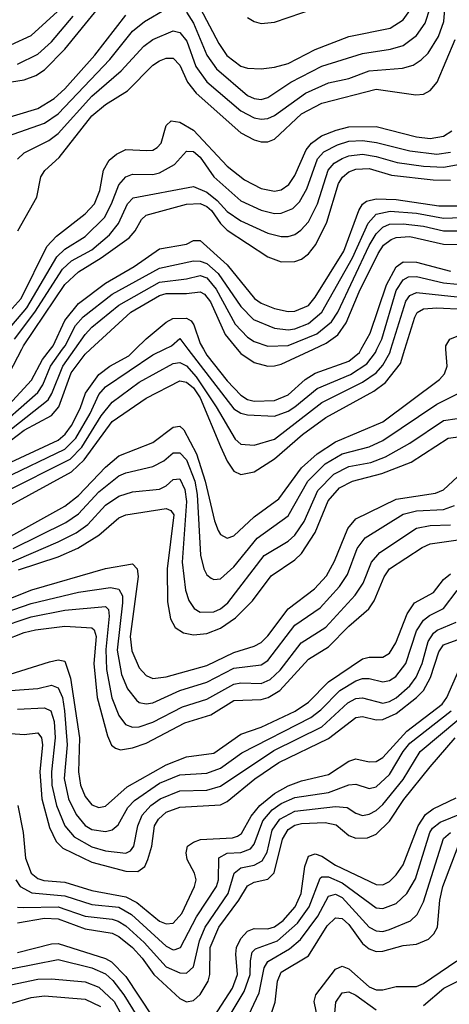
# Model space of a CAD drawing. Header units: inches. Extents: x 501365 to 657855, y 482276 to 547543.
# Tile 634 of 656: x 611956 to 613227, y 508062 to 510975. Entities that reach past the tile are written whole.
import ezdxf

# ---------------------------------------------------------------- set-up
doc = ezdxf.new("R2010")
doc.units = ezdxf.units.IN
doc.header["$MEASUREMENT"] = 0
doc.layers.add('A6510', color=7, linetype='Continuous')
doc.layers.add('A6511', color=7, linetype='Continuous')

msp = doc.modelspace()

# ---------------------------------------------------------------- linework, layer by layer
at = {"layer": 'A6510', "color": 5}
for points, elevation in [([(611073.4, 510000), (611110, 509968.2), (611190, 509927.7), (611213.2, 509910), (611266.3, 509850), (611330.5, 509750.5), (611375.7, 509670), (611430, 509621.6), (611470, 509601.7), (611496.7, 509596.7), (611563.3, 509596.7), (611590, 509602.6), (611650, 509638.4), (611690, 509650.4), (611750, 509659.9), (611790, 509674.5), (611889.3, 509730.7), (612040.2, 509850), (612051.5, 509868.5), (612083.5, 509950), (612119, 510000)], 4140), ([(611123, 510000), (611132.1, 509992.1), (611210, 509950.7), (611250, 509912), (611342.2, 509782.2), (611390, 509698.2), (611412.1, 509672), (611470, 509635.4), (611510, 509624.3), (611570, 509632.1), (611633.5, 509666.5), (611750, 509695.1), (611830, 509727.9), (611870.4, 509749.6), (612010, 509872.1), (612025.3, 509894.7), (612047.7, 509950), (612083.4, 510000)], 4160), ([(611184.5, 510000), (611210, 509985), (611265.1, 509930), (611324.7, 509844.7), (611371.4, 509791.4), (611430, 509701.9), (611470, 509672), (611510, 509659), (611550, 509660.8), (611570, 509666.9), (611630, 509698.4), (611750, 509732), (611850, 509772.4), (611924.6, 509835.3), (611991.8, 509908.1), (612024.2, 509970), (612047.5, 510000)], 4180), ([(611259.6, 510000), (611268.1, 509988.1), (611308.3, 509948.3), (611350, 509897.2), (611405, 509845), (611470, 509757.5), (611490, 509742.4), (611530, 509731.1), (611570, 509739.1), (611770, 509809.2), (611890, 509888.3), (611926.2, 509930), (611962.9, 510000)], 4220), ([(611729.9, 509430), (612110, 509637.3), (612147, 509673), (612230, 509785.7), (612330, 509855.6), (612430, 509906.7), (612450, 509902.7), (612470, 509885.3), (612490, 509855.8), (612550, 509711.9), (612570, 509669), (612590, 509639.1), (612610, 509629.4), (612650, 509637.2), (612710, 509676.1), (612792.2, 509747.8), (612862, 509798), (613003.8, 509876.2), (613038.2, 509901.8), (613082.2, 509957.8), (613095.5, 510000)], 4020), ([(611907.3, 509712.7), (611970, 509760.3), (612050, 509803.5), (612072.1, 509830), (612108.5, 509930), (612150, 509985.2), (612166, 510000)], 4120), ([(611910, 509576.4), (612105.5, 509674.5), (612139.9, 509710), (612197.5, 509802.4), (612230, 509843), (612310, 509902.8), (612410, 509957.8), (612430, 509960.5), (612450, 509950.9), (612478.1, 509918.1), (612537.7, 509830), (612593.5, 509733.5), (612610, 509718.6), (612650, 509716), (612710, 509733.8), (612850, 509842.1), (612970, 509902.3), (613010, 509930.1), (613030, 509952.5), (613051, 509989), (613054.3, 510000)], 4040), ([(611910, 509617.9), (612090, 509704.4), (612122.7, 509737.3), (612164.5, 509810), (612190, 509865.8), (612210, 509888.8), (612350, 509983.7), (612384.4, 510000)], 4060), ([(611930, 509665.7), (612070, 509731.3), (612091.2, 509748.8), (612110, 509774.3), (612135.6, 509824.4), (612150.7, 509870), (612190, 509925.5), (612223.1, 509950), (612279.1, 509980.9), (612298.8, 510000)], 4080), ([(611930, 509447), (612090, 509536), (612130, 509567.5), (612210, 509650.6), (612250, 509684.9), (612350, 509724.2), (612410, 509769), (612430, 509772.2), (612441.4, 509761.4), (612479.6, 509690), (612505.2, 509610), (612532.4, 509492.4), (612543.2, 509463.2), (612550, 509451.4), (612570, 509440.8), (612590, 509447.5), (612650, 509503.9), (612722.3, 509557.7), (612790, 509648.9), (612835.9, 509690), (612890, 509725.6), (613030, 509785.5), (613197.5, 509910), (613212.7, 509927.3), (613220.1, 509950), (613216.7, 510000)], 3980), ([(612454, 510000), (612590, 509823.2), (612610, 509810.5), (612630, 509805.6), (612710, 509801.7), (612750, 509816.6), (612770, 509829.3), (612836.2, 509883.8), (612934.7, 509925.3), (612982.9, 509957.1), (613008, 509990), (613012.8, 510000)], 4060), ([(612500, 510000), (612510, 509982.8), (612570, 509906), (612610, 509864.3), (612630, 509851.7), (612650, 509846.6), (612710, 509847.9), (612750, 509864.9), (612800.2, 509910), (612830, 509929.3), (612930, 509964.4), (612961, 509990), (612966.6, 510000)], 4080), ([(612599.6, 510000), (612610, 509987.5), (612650, 509960.5), (612690, 509950.1), (612710, 509950.6), (612730, 509955.8), (612825, 510000)], 4120), ([(611936.8, 509410), (612092.7, 509487.3), (612130, 509513.1), (612190, 509578.2), (612250, 509625.1), (612270, 509633.8), (612350, 509653.1), (612382.7, 509670), (612410, 509693.6), (612430, 509693.3), (612450, 509673), (612474.6, 509610), (612481.1, 509570), (612491, 509391), (612500.6, 509350), (612510, 509332), (612522.6, 509322.6), (612530, 509318.6), (612550, 509320.4), (612590, 509356.2), (612658.9, 509441.1), (612750, 509507), (612808.9, 509610), (612859.5, 509660.6), (612910, 509690), (612990, 509710.9), (613030, 509729.8), (613190, 509837.6), (613264.9, 509875.1)], 3960), ([(611830, 509326.3), (612070.1, 509430.1), (612123, 509457), (612158.2, 509481.8), (612210, 509538.3), (612250, 509565.4), (612290, 509577.8), (612370, 509586.4), (612390, 509595.4), (612410, 509614.4), (612430, 509616.4), (612444.7, 509584.7), (612449.5, 509549.5), (612437.3, 509370), (612447.1, 509287.1), (612457, 509257), (612472.5, 509232.5), (612490, 509222.3), (612530, 509222.6), (612550, 509231.6), (612572, 509250), (612679.5, 509390), (612750, 509432.3), (612770.3, 509449.7), (612797.3, 509490), (612838.4, 509581.6), (612884.8, 509630), (612930, 509652.9), (612994.7, 509665.3), (613038, 509682), (613110, 509721.9), (613210, 509789.5), (613290, 509801.4)], 3940), ([(611952.8, 509347.2), (612070, 509385.3), (612128.8, 509411.2), (612190, 509449.8), (612250, 509501.5), (612270.5, 509509.5), (612390, 509528.6), (612403.2, 509523.2), (612411.7, 509510), (612392.2, 509350), (612393, 509253), (612402.2, 509202.2), (612416.6, 509176.6), (612441, 509161), (612470, 509154.5), (612510, 509158.7), (612550, 509174.4), (612594.6, 509205.4), (612644.4, 509255.6), (612700.1, 509330), (612770, 509376.6), (612790, 509395.3), (612830, 509457.5), (612868.1, 509551.9), (612901.9, 509590), (612940.2, 509610), (613027.5, 509632.5), (613114.4, 509665.6), (613222.9, 509737.1), (613290, 509746.1)], 3920), ([(611870, 509239.9), (611992.2, 509287.7), (612210, 509350.9), (612290, 509364.8), (612303.9, 509350), (612307.1, 509327.1), (612283.5, 509150), (612287.8, 509107.8), (612310, 509057.2), (612330, 509035.1), (612350, 509026.2), (612390, 509030.7), (612510, 509064.2), (612590, 509103), (612650, 509121.9), (612670, 509132.5), (612690, 509151.6), (612750, 509231.8), (612828.5, 509291.5), (612863.2, 509330), (612887.4, 509372.6), (612926.7, 509470), (612950, 509498.4), (613070, 509556.7), (613185.9, 509574.1), (613210, 509583.6), (613264.5, 509635.5)], 3880), ([(611890, 509212.9), (611990, 509247.7), (612130, 509281.5), (612225, 509295.1), (612250, 509290.4), (612260.5, 509270), (612260.4, 509250), (612244.8, 509110), (612257.9, 509037.9), (612275.5, 508995.5), (612301.3, 508961.3), (612310, 508954.7), (612330, 508950.5), (612350, 508954), (612430, 508989.8), (612510, 509015.4), (612590, 509056), (612670, 509066.4), (612690, 509079.2), (612770, 509183.4), (612844.8, 509235.2), (612901.8, 509298.2), (612926.1, 509333.9), (612954.5, 509410), (612977.9, 509442), (613090, 509511.5), (613130, 509521.8), (613210, 509526.1), (613242.3, 509537.7)], 3860), ([(611890, 509174.4), (611990, 509208.5), (612090, 509227.5), (612210, 509239.1), (612218.8, 509230), (612221.4, 509210), (612211.2, 509111.2), (612212.6, 509052.6), (612228.6, 508968.6), (612250, 508916.4), (612269.6, 508889.6), (612290, 508881.3), (612310, 508882.5), (612350, 508896.7), (612437.6, 508942.4), (612510, 508964.6), (612590, 509008.9), (612610, 509012.7), (612670, 509010.8), (612697.4, 509022.6), (612726.8, 509050), (612788.6, 509131.4), (612862.1, 509177.9), (612948, 509272), (612971.7, 509308.3), (612996.9, 509370), (613021, 509399), (613130, 509470.1), (613170, 509478.3), (613230, 509480.4)], 3840), ([(611910, 509138.3), (611970, 509162.2), (612003.5, 509170), (612090, 509180.3), (612170, 509175.9), (612176.3, 509170), (612182.7, 509150), (612175.6, 509070), (612185.5, 508970), (612216.4, 508856.4), (612228.1, 508828.1), (612239.4, 508819.4), (612254.9, 508814.9), (612290, 508820.3), (612330, 508834.2), (612445, 508895), (612521.5, 508918.5), (612590, 508960.3), (612670, 508964.1), (612690.8, 508970), (612725.3, 508990), (612810, 509083), (612870, 509119.8), (612930, 509180.8), (612988.4, 509231.6), (613004.6, 509255.4), (613033.8, 509326.2), (613050, 509350.4), (613146.6, 509413.4), (613170, 509423.8), (613280.3, 509439.7)], 3820), ([(611910, 509033), (612045, 509075), (612070, 509081.1), (612090, 509077.2), (612106.7, 509026.7), (612133.4, 508850), (612129.8, 508750), (612136.5, 508710), (612150, 508676.2), (612170, 508652), (612190, 508644.1), (612210, 508648.5), (612274.5, 508705.5), (612390, 508770.3), (612450, 508794.4), (612530, 508805.3), (612610, 508861.5), (612670, 508881.6), (612771.1, 508928.9), (612810, 508956.2), (612870, 509016), (612970, 509084), (612990, 509088.8), (613030, 509089.3), (613050, 509100.6), (613069.1, 509130.9), (613102.5, 509217.5), (613123.4, 509250), (613180.1, 509279.9), (613210, 509318.5), (613230, 509335.8)], 3780), ([(611929.3, 508990), (612010, 508996.5), (612050, 509006.3), (612070, 508998.5), (612083, 508970), (612088.9, 508930), (612096.5, 508830), (612088.1, 508730), (612100.8, 508670), (612123.3, 508623.3), (612150, 508591.1), (612170, 508579.2), (612210, 508572.8), (612230, 508578.4), (612247.4, 508592.6), (612276.2, 508643.7), (612295.4, 508664.6), (612370, 508715.7), (612430, 508740.6), (612510, 508746.1), (612550, 508760.6), (612613.7, 508806.3), (612817.2, 508910), (612846.8, 508933.2), (612903.5, 508990), (612950, 509019), (612970, 509025.5), (612990, 509025.5), (613030, 509015.6), (613050, 509019.7), (613068.3, 509031.7), (613098.1, 509070), (613130, 509166.5), (613150, 509198.4), (613167.7, 509212.3), (613210, 509233.3), (613250, 509285.8)], 3760), ([(611950, 508934.7), (612030, 508938.6), (612048.6, 508930), (612058.2, 508898.2), (612061.3, 508850), (612050.8, 508750), (612051.9, 508710), (612064.9, 508650), (612090, 508590), (612117.6, 508557.6), (612170, 508528), (612210, 508516.3), (612270, 508508.7), (612283.8, 508516.2), (612294.2, 508530), (612305.4, 508590), (612318.1, 508621.9), (612344, 508650), (612372, 508670), (612430, 508693.3), (612510, 508695.7), (612550, 508707), (612707.5, 508812.5), (612850, 508883.1), (612926.5, 508953.5), (612950, 508966.5), (612970, 508968.9), (613030, 508952.8), (613050, 508957.3), (613070, 508968.8), (613110, 509004.3), (613129.2, 509030), (613146, 509070), (613164.5, 509135.5), (613180.3, 509159.7), (613191.3, 509168.7), (613247.1, 509192.9)], 3740), ([(611930, 508862.8), (611970, 508860.1), (612010, 508865.2), (612021.1, 508850), (612023.9, 508830), (612015.5, 508750), (612021.4, 508670), (612045, 508585), (612063.8, 508543.8), (612084.2, 508524.2), (612170, 508482.6), (612270, 508456.2), (612305.7, 508454.3), (612326.1, 508470), (612335.7, 508490), (612347.2, 508530), (612355.5, 508590), (612366.5, 508610), (612389.5, 508630), (612430, 508645), (612550, 508652.2), (612570, 508661.5), (612651.5, 508728.5), (612722.4, 508777.6), (612870, 508848.2), (612950, 508910.1), (612970, 508912.9), (613010, 508903.5), (613030, 508904), (613070, 508922.7), (613130, 508969.2), (613150, 508990.4), (613171, 509029), (613195.3, 509104.7), (613210, 509125.5), (613271.5, 509148.5)], 3720), ([(611951.2, 508650), (611966.2, 508570), (611973.8, 508493.8), (611990.8, 508450), (612010, 508434.5), (612028.1, 508428.1), (612090, 508422.7), (612170, 508398.6), (612270, 508379.7), (612302.6, 508362.6), (612370, 508308.2), (612390, 508299.8), (612410, 508301.4), (612435.4, 508330), (612473.5, 508410), (612477.9, 508430), (612473.2, 508450), (612451.4, 508490), (612448.2, 508510), (612452.4, 508530), (612470, 508542), (612491, 508549), (612586.1, 508553.9), (612600.8, 508559.2), (612612.5, 508567.5), (612641.3, 508618.7), (612666.4, 508650), (612710, 508685.5), (612750, 508707.9), (612790, 508723.1), (612870, 508741.8), (612930, 508781.5), (612950, 508788.3), (612990, 508779.3), (613010, 508779.9), (613030, 508791.7), (613100.7, 508870), (613205.5, 508950), (613219.7, 508970), (613254.8, 509050)], 3680), ([(611944.5, 508430), (611957.9, 508410), (611992.1, 508392.1), (612090, 508382.4), (612170, 508357.4), (612250, 508348.8), (612287.3, 508327.3), (612390, 508233.8), (612410, 508222.6), (612416.4, 508223.5), (612432.3, 508230), (612479.4, 508320.6), (612538.6, 508410), (612544.7, 508430), (612545, 508495), (612570, 508508.9), (612610, 508510.5), (612638.4, 508521.6), (612650, 508535.8), (612674.9, 508605.1), (612702.8, 508637.2), (612730, 508656.4), (612770, 508673.4), (612870, 508688.5), (612930, 508710.8), (612950, 508712.9), (612990, 508700.1), (613010, 508705.2), (613050, 508741.7), (613090.4, 508810), (613110, 508834.8), (613232.6, 508930)], 3660), ([(611950, 508349.6), (611968.3, 508348.3), (612070, 508349.9), (612150, 508322.4), (612230, 508314.1), (612247.8, 508307.8), (612270, 508293.8), (612324.8, 508244.8), (612390, 508172.3), (612430, 508154.7), (612450, 508154), (612470, 508172.7), (612487.8, 508250), (612504.7, 508290), (612573.3, 508390), (612590.3, 508450), (612610, 508466), (612650, 508473.5), (612673.3, 508486.7), (612687.7, 508512.3), (612702.8, 508577.2), (612725.7, 508610), (612770, 508633), (612890, 508647.1), (612924.4, 508644.4), (612950, 508627.4), (612970, 508620.9), (612990, 508624.7), (613010, 508635.7), (613030, 508652.8), (613090, 508726.5), (613140.5, 508810), (613255, 508905)], 3640), ([(611950, 508302.5), (612030, 508316.5), (612070, 508315.1), (612150, 508285.2), (612230, 508272.7), (612250, 508262.7), (612289.9, 508229.9), (612318.6, 508198.6), (612353.1, 508150), (612430, 508078.7), (612450, 508068.9), (612470, 508072.8), (612490, 508090.5), (612513.3, 508130), (612518.2, 508150), (612519.8, 508230), (612545, 508290), (612604.6, 508370), (612630, 508412.3), (612650, 508422.7), (612690, 508431.9), (612708.8, 508451.2), (612733.7, 508550), (612750, 508578.9), (612770, 508591.7), (612790, 508596.8), (612859.3, 508599.3), (612892.4, 508592.4), (612930, 508561.7), (612950, 508553.3), (612985.2, 508554.8), (613010, 508565.6), (613050, 508603.5), (613092.7, 508667.3), (613170, 508764.6), (613244.4, 508850)], 3620), ([(612490, 507961.4), (612585.6, 508110), (612600.3, 508150), (612595.8, 508210), (612597.8, 508230), (612610, 508256.6), (612630, 508277.8), (612650, 508286), (612690, 508284.7), (612710, 508291.5), (612735, 508310), (612770.8, 508350), (612788.7, 508390), (612799.1, 508470), (612810, 508499.7), (612830, 508506.9), (612850, 508499.9), (612890, 508473.9), (613010, 508416.1), (613030, 508415.6), (613050, 508425.1), (613070, 508444.5), (613090, 508474.1), (613134.4, 508590), (613156.7, 508623.3), (613179.4, 508640.6), (613247.1, 508672.9)], 3580), ([(612490, 507883.1), (612620, 508100), (612638.3, 508150), (612638.8, 508190), (612644.2, 508215.8), (612653.7, 508226.3), (612719.1, 508250), (612778, 508302), (612812.8, 508350), (612844.8, 508435.2), (612850, 508439.2), (612870, 508438.7), (612910, 508421.6), (613010, 508347.3), (613030, 508345), (613070, 508360.4), (613101.2, 508390), (613126.8, 508433.2), (613168.9, 508570), (613177.1, 508582.9), (613199.7, 508600.3), (613320.8, 508650)], 3560), ([(612626, 508014), (612664.5, 508095.5), (612679.6, 508170), (612690, 508188.8), (612754.4, 508225.6), (612786.7, 508253.3), (612837.8, 508322.2), (612870, 508381.4), (612890, 508387.2), (612910, 508378.2), (612990, 508289.7), (613010, 508278.9), (613030, 508277.7), (613050, 508283.2), (613111.5, 508308.5), (613132.1, 508327.9), (613150, 508365), (613210, 508551.9), (613229.8, 508570.2)], 3540), ([(612678.9, 507970), (612711.4, 508068.6), (612718.3, 508130), (612730, 508157.2), (612810, 508205.5), (612865.6, 508294.4), (612890, 508317.6), (612910, 508316), (612930, 508297.9), (612970, 508242.1), (612990, 508225.5), (613010, 508218.1), (613030, 508219.1), (613090, 508235.9), (613130, 508239.7), (613165.4, 508254.6), (613180.7, 508270), (613191.6, 508290), (613198.8, 508370), (613207.2, 508410), (613252.5, 508530)], 3520), ([(611950, 508214.9), (612050, 508241), (612070, 508241.4), (612210, 508197.2), (612227.5, 508187.5), (612270, 508144), (612390, 507963.9)], 3580), ([(611930, 508166.6), (612070, 508194.4), (612170, 508169.6), (612210, 508151.5), (612231.8, 508131.8), (612264.6, 508090), (612370, 507919.1)], 3560), ([(612837.7, 508017.7), (612827.6, 508070), (612831.7, 508090), (612890, 508165.5), (612910, 508174.7), (612930, 508166.4), (612990, 508113.4), (613010, 508104.5), (613030, 508104.3), (613070, 508114.2), (613130, 508115), (613150, 508123.5), (613249.2, 508190.8)], 3480), ([(611930, 508119.6), (612010, 508136), (612050, 508137), (612150, 508128.5), (612190, 508113), (612235.8, 508070), (612291.3, 507970)], 3540), ([(613150, 508058.2), (613210.9, 508110), (613290, 508150.1)], 3460), ([(611930, 508064.4), (611990, 508082.1), (612030, 508087.3), (612150, 508076.9), (612195.4, 508055.4)], 3520), ([(612882, 507970), (612891.5, 508068.5), (612910, 508095.6), (612930, 508098.5), (612950, 508088.9), (613010, 508045.6)], 3460)]:
    msp.add_lwpolyline(points, dxfattribs=dict(at, elevation=elevation))
at = {"layer": 'A6511', "color": 5}
for points, elevation in [([(611850, 510777.9), (611970, 510796.6), (612004.1, 510810), (612030, 510826.7), (612090, 510887.8), (612230, 511060.5)], 4420), ([(611930, 510900.4), (611990, 510927.9), (612122.9, 511050)], 4460), ([(612462.3, 511062.3), (612544.8, 510904.8), (612569.2, 510869.2), (612610, 510837.6), (612630, 510831.8), (612670, 510829.7), (612710, 510834.4), (612750, 510845.8), (612830, 510886.6), (612930, 510924.8), (613051.4, 510950), (613090, 510974.4), (613110, 511002.4)], 4380), ([(611950, 510562.6), (611970, 510580.9), (612042.4, 510617.6), (612070, 510638.4), (612170, 510748.9), (612256.2, 510823.8), (612323.1, 510896.9), (612350, 510916.1), (612410, 510942.3), (612430, 510937.4), (612450.9, 510910.9), (612476.9, 510836.9), (612510, 510790.8), (612610, 510705), (612650, 510684.1), (612670, 510680.7), (612690, 510682.4), (612710, 510691), (612802, 510758), (612870, 510787.7), (612930, 510801.3), (612990, 510823.5), (613088.3, 510831.7), (613119.4, 510840.6), (613143.9, 510856.1), (613163.8, 510876.2), (613195.1, 510924.9), (613210.9, 510970), (613215.1, 511030)], 4340), ([(611885.2, 510674.8), (612010, 510711.8), (612058.7, 510741.3), (612090, 510770.3), (612178.1, 510870), (612270, 510988)], 4380), ([(611920.8, 510630), (612030, 510668.4), (612070, 510696.6), (612223.3, 510856.7), (612290, 510941.2), (612325.7, 510970), (612390, 511007.4)], 4360), ([(612450, 510996.8), (612470, 510965), (612510.2, 510870.2), (612538.3, 510830), (612630, 510750.4), (612650, 510741.4), (612670, 510738.7), (612690, 510744.4), (612758.4, 510790), (612850, 510837.4), (612970, 510875.3), (613052.5, 510887.5), (613090, 510899), (613130, 510928.4), (613155.2, 510964.8), (613170.2, 511010)], 4360), ([(612630, 510981.7), (612650, 510969.6), (612670, 510964.1), (612710, 510967.4), (612831.3, 511008.7)], 4420), ([(611950, 510843.1), (612010, 510872.7), (612050, 510909.7), (612114.4, 510985.6)], 4440), ([(611950.7, 510350), (612007.1, 510450), (612018.7, 510510), (612030.9, 510529.1), (612072.8, 510567.2), (612170, 510690.7), (612210, 510723.6), (612275.4, 510764.6), (612350, 510840.3), (612370, 510853.1), (612390, 510861.1), (612410, 510861.5), (612430, 510840.1), (612452.2, 510790), (612477.9, 510757.9), (612610, 510640.2), (612650, 510619.1), (612670, 510613.9), (612690, 510614), (612710, 510621.4), (612790, 510696.5), (612850, 510728.3), (613010, 510769.8), (613127.6, 510752.4), (613150, 510754.8), (613170, 510765), (613191.2, 510790), (613243.9, 510916.1)], 4320), ([(611899.1, 510080.9), (611960.3, 510150), (612036.2, 510303.8), (612065.7, 510334.3), (612150, 510400.9), (612177.2, 510430), (612193.2, 510470), (612203.9, 510530), (612221.1, 510558.9), (612242.6, 510577.4), (612270, 510591), (612332.5, 510587.5), (612350, 510589.3), (612363.3, 510596.7), (612375, 510610), (612390, 510661.8), (612404.7, 510675.3), (612430, 510671.7), (612470, 510648.3), (612570, 510541.6), (612620.9, 510500.9), (612670, 510475.6), (612710, 510468), (612730, 510471.3), (612752.2, 510487.8), (612770, 510514.4), (612803.5, 510590), (612819.5, 510610), (612848.8, 510631.2), (612891.8, 510648.2), (612930, 510658.4), (613010, 510658.6), (613130, 510628.6), (613170, 510623.5), (613209.5, 510630.5), (613234.3, 510645.7)], 4280), ([(611916.7, 510050), (611977.3, 510122.7), (612066.6, 510273.4), (612090, 510295.8), (612150, 510333.4), (612207.3, 510390), (612228.3, 510430), (612250, 510486.7), (612270, 510510.1), (612290, 510518.3), (612350, 510516.7), (612370, 510521.5), (612413.9, 510546.1), (612450, 510585.6), (612470, 510585.4), (612490, 510567.7), (612530.4, 510510), (612610, 510439.1), (612670, 510411.3), (612710, 510401.8), (612730, 510402.5), (612763.6, 510416.4), (612783.9, 510436.1), (612805.3, 510474.7), (612836.8, 510563.2), (612856, 510584), (612895.7, 510604.3), (612930, 510615.2), (612970, 510617.2), (613011.5, 510611.5), (613110, 510586.9), (613190, 510577.4), (613230, 510583.1)], 4260), ([(611941, 510030), (612001.6, 510110), (612083.3, 510236.8), (612110, 510261.8), (612170, 510294.1), (612221.9, 510338.1), (612248.1, 510371.9), (612275.2, 510430), (612292.1, 510447.9), (612470, 510481.4), (612510, 510464.6), (612540.2, 510440.2), (612570, 510407.6), (612610, 510379.8), (612690, 510343.3), (612730, 510333.6), (612750, 510333.9), (612770, 510339.7), (612788.2, 510351.8), (612810, 510376.6), (612837.4, 510430), (612868.5, 510530), (612885.8, 510550), (612910, 510564.6), (612930, 510572.2), (612970, 510577.4), (613010, 510570.6), (613072.1, 510552.2), (613150, 510541.1), (613210, 510538.2), (613270, 510549.6)], 4240), ([(611962.9, 510000), (611968.1, 510010), (612090, 510191.9), (612130, 510228.9), (612197.6, 510270), (612279.9, 510330), (612297.8, 510350), (612316.4, 510383.6), (612330, 510396.5), (612450, 510429.6), (612490, 510430.8), (612510, 510422.1), (612523.9, 510410), (612550, 510372.1), (612570, 510352.4), (612690, 510273.5), (612730, 510258.5), (612770, 510259.7), (612790, 510266.4), (612810, 510281.7), (612832.3, 510310), (612864.5, 510375.5), (612898.6, 510490), (612910.7, 510509.3), (612930, 510524.5), (612950, 510532.8), (612990, 510534.3), (613055.4, 510515.4), (613178.8, 510501.2), (613230, 510499.9)], 4220), ([(612047.5, 510000), (612055.3, 510010), (612090, 510084.6), (612130, 510135.2), (612210, 510195.2), (612295, 510245), (612370, 510297.1), (612449.4, 510310.6), (612470, 510321.6), (612490, 510322.1), (612569.9, 510249.9), (612650.5, 510150), (612670, 510136.4), (612710, 510120.7), (612750, 510111.6), (612770, 510112.2), (612810, 510129.8), (612830, 510153.8), (612915.1, 510290), (612959, 510410), (612970, 510428.9), (612982, 510438), (613010, 510445.1), (613070, 510442.9), (613195.6, 510424.4), (613270, 510424.3)], 4180), ([(612083.4, 510000), (612090.5, 510010), (612121.2, 510070), (612143.9, 510096.1), (612230, 510163.1), (612370, 510239.7), (612470, 510261.9), (612490, 510260.9), (612510, 510253.5), (612543.7, 510223.7), (612610, 510126.1), (612647.7, 510087.7), (612710, 510062.3), (612750, 510057.1), (612770, 510059.8), (612810, 510076.1), (612850.1, 510109.9), (612940.6, 510270), (612987, 510373), (613010, 510399.4), (613051.9, 510408.1), (613130, 510402.1), (613210, 510387.9), (613289.5, 510390.5)], 4160), ([(612119, 510000), (612150, 510043.8), (612170, 510065.1), (612249.6, 510130.4), (612370, 510198.5), (612450, 510208.1), (612490, 510218.5), (612510, 510211.1), (612537.3, 510177.3), (612593.8, 510073.8), (612630, 510035.5), (612650, 510022.8), (612690, 510008.9), (612750, 510010.5), (612834.9, 510045.1), (612878.6, 510081.4), (612896.9, 510110), (612990, 510307), (613010, 510341), (613030, 510361.2), (613050.2, 510369.8), (613090, 510371.1), (613150, 510364.3), (613210, 510350.4), (613250, 510349.8)], 4140), ([(612825, 510000), (612862.5, 510017.5), (612897.5, 510042.5), (612921.8, 510078.2), (612960.2, 510170), (613016.7, 510283.3), (613032.6, 510307.4), (613055.1, 510324.9), (613070, 510330.5), (613110, 510333), (613210, 510311), (613250, 510310)], 4120), ([(612966.6, 510000), (612992.8, 510047.2), (613041.1, 510190), (613070, 510243.4), (613090, 510258.6), (613130, 510257.2), (613230, 510230.6)], 4080), ([(613012.8, 510000), (613027.5, 510030), (613070, 510173.8), (613090, 510205.6), (613106.1, 510213.9), (613130, 510214.7), (613210, 510196.4), (613250, 510192.1)], 4060), ([(612166, 510000), (612285, 510110), (612370, 510158.8), (612390, 510165), (612450, 510164.4), (612490, 510169.8), (612502.9, 510162.9), (612520.4, 510140.4), (612563.6, 510043.6), (612599.6, 510000)], 4120), ([(613054.3, 510000), (613097.8, 510142.2), (613110, 510159.3), (613130, 510167.5), (613250, 510154.9)], 4040), ([(613095.5, 510000), (613125.2, 510094.8), (613131.8, 510108.2), (613150, 510119.6), (613190, 510122.5), (613270, 510118.8)], 4020), ([(612298.8, 510000), (612330, 510030.4), (612390, 510079.6), (612409.5, 510090.5), (612450, 510091.9), (612463.5, 510083.5), (612471.8, 510071.8), (612490, 510017.1), (612500, 510000)], 4080), ([(613216.7, 510000), (613216, 510010), (613228, 510030), (613250, 510038.4), (613350, 510052.4), (613490, 510050.4), (613607.7, 510067.7), (613630, 510066.7), (613650, 510056), (613660.3, 510040.3), (613672.7, 510000)], 3980), ([(612384.4, 510000), (612405.4, 510010), (612430, 510031.2), (612454, 510000)], 4060)]:
    msp.add_lwpolyline(points, dxfattribs=dict(at, elevation=elevation))

doc.saveas('drawing.dxf')
